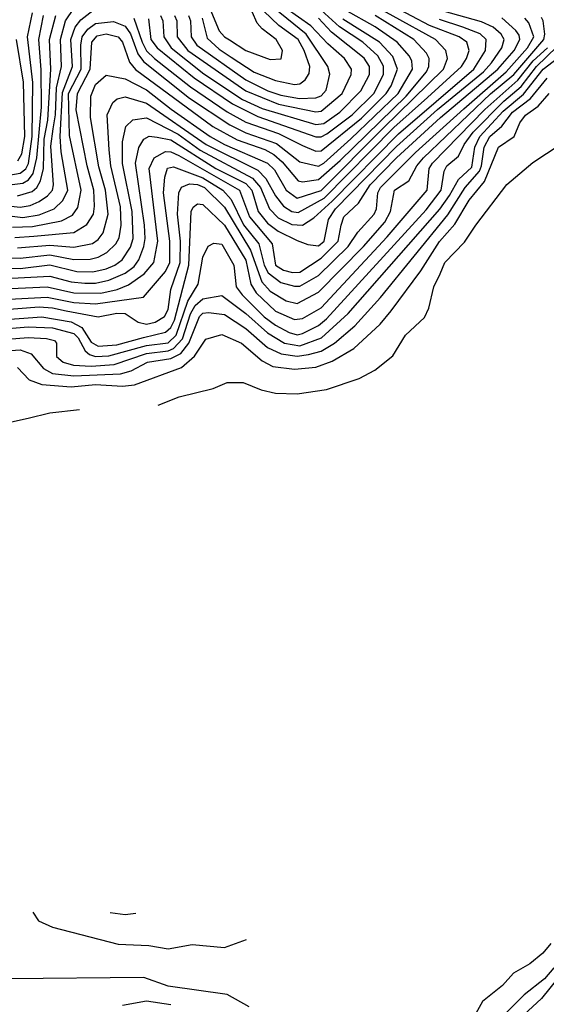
# Model space of a CAD drawing. Extents: x 501367 to 657802, y 482273 to 547541.
# Tile 629 of 656: x 609183 to 611142, y 536504 to 540169. Entities that reach past the tile are written whole.
import ezdxf

# ---------------------------------------------------------------- set-up
doc = ezdxf.new("R2010")
doc.units = 0

msp = doc.modelspace()

# ---------------------------------------------------------------- linework, layer by layer
at = {"layer": '0CON20XD'}
for points in [[(609175, 539320.1), (609295, 539330.6), (609385, 539322.5), (609453.4, 539336.6), (609475, 539350.7), (609493.7, 539376.3), (609512.8, 539445), (609502.5, 539535), (609478, 539622), (609446.2, 539805), (609447.4, 539885), (609465, 539928.1), (609505, 539962.4), (609575, 539949), (609655, 539908.7), (609746.5, 539836.5), (609892.2, 539735), (609945, 539704.5), (610105, 539635.1), (610130.5, 539610.5), (610175, 539534.1), (610215, 539505.1), (610305, 539533.7), (610534.8, 539765.2), (610760.1, 539985), (610774.4, 540024.4), (610768.4, 540055), (610730.4, 540095), (610415, 540270.9)], [(609810.8, 540185), (609818, 540165), (609821.4, 540105), (609842.6, 540075), (610025, 539945.9), (610106.2, 539905), (610155, 539888.1), (610224.1, 539875.9), (610285, 539878.6), (610305, 539885.5), (610323.4, 539906.6), (610337, 539967), (610329.8, 539995), (610248.5, 540115), (610105, 540232.1)], [(610145.3, 539855), (610285, 539826.7), (610305, 539828.5), (610382.7, 539895), (610416.3, 539965), (610418.1, 539985), (610391.5, 540025), (610329.1, 540079.1), (610266.6, 540146.6), (610129, 540245)], [(608263.2, 539526.8), (608321.2, 539668.8), (608370.7, 539749.3), (608413.7, 539796.3), (608465, 539824.2), (608535, 539812.3), (608811.4, 539741.4), (608835, 539718.2), (608871.1, 539641.1), (608890.5, 539625), (608925, 539611.2), (609035, 539587.3), (609105.6, 539584.4), (609185, 539597.5), (609205.9, 539614.1), (609216.3, 539633.7), (609229.4, 539735), (609231.3, 539935), (609212.6, 540105), (609231.1, 540195)], [(609025, 539489.1), (609185, 539471.8), (609221.8, 539478.2), (609255, 539492.4), (609286.4, 539513.6), (609305.4, 539535), (609309, 539555), (609298.3, 539698.3), (609307.5, 539762.5), (609316.4, 539815), (609320.4, 539915), (609338.6, 539995), (609334.3, 540095), (609352.9, 540165), (609385, 540211.4)], [(609035, 539452.8), (609195, 539432.5), (609255, 539443.2), (609310.8, 539465), (609343.8, 539496.2), (609362.5, 539535), (609337.4, 539677.4), (609333.7, 539735), (609342.1, 539898), (609379.2, 539995), (609373.2, 540095), (609389, 540141), (609410.9, 540169.1), (609455, 540203.6)], [(609105, 539283.4), (609185, 539281.7), (609295, 539294), (609385, 539276.2), (609445, 539277.5), (609475, 539285.2), (609507.3, 539302.7), (609541.2, 539335), (609552.5, 539357.5), (609561, 539405), (609557.5, 539472.5), (609521.8, 539625), (609515.3, 539685.3), (609508.3, 539815), (609529.1, 539860.9), (609545.2, 539874.8), (609575, 539882.2), (609655, 539858.1), (609877.3, 539705), (610069.1, 539609.1), (610098.7, 539578.7), (610135, 539513.6), (610164.8, 539475), (610195, 539455.7), (610218.5, 539451.5), (610315.9, 539505), (610575, 539768.2), (610700, 539880), (610826.7, 539995), (610845.2, 540025), (610854.8, 540055), (610846.7, 540085), (610818.4, 540105), (610708.2, 540148.2), (610576.6, 540216.6)], [(609105, 539204.7), (609295, 539215.1), (609375, 539193.7), (609425, 539188.4), (609465, 539188.2), (609515, 539199.5), (609575, 539225.4), (609609.1, 539250.9), (609626.3, 539275), (609645.3, 539324.7), (609650.1, 539355), (609647.1, 539405), (609614.4, 539635.6), (609625.9, 539694.1), (609644.9, 539725.1), (609665, 539735.9), (609695, 539731.7), (609745, 539721.7), (609912.6, 539615), (610025, 539559.9), (610047, 539535), (610070.7, 539455), (610105, 539411.8), (610145, 539382.2), (610215, 539347.7), (610255, 539332.4), (610295, 539327.8), (610316.2, 539345), (610331.6, 539425), (610357.6, 539465), (610585, 539697.8), (610737.8, 539835), (610908.2, 539975), (610938.9, 540008.9), (610977.1, 540065), (610985.8, 540095), (610974.8, 540115), (610945, 540141), (610900.8, 540160.8), (610755, 540201.6)], [(609156.5, 539396.5), (609230.8, 539399.2), (609339.1, 539420.9), (609378.9, 539441.1), (609399.9, 539470.1), (609412.2, 539535), (609368.2, 539738.2), (609365.2, 539894.8), (609411.2, 539985), (609410.4, 540075), (609415.7, 540105), (609436.3, 540133.7), (609465, 540154.6), (609532.4, 540162.4), (609575, 540145.2), (609595, 540116.7), (609622.7, 540042.7), (609643.7, 540013.7), (609815, 539877.3), (609965, 539777.4), (610025, 539748.4), (610138.6, 539708.6), (610225, 539639.8), (610295, 539623.6), (610315, 539635.4), (610415, 539726.1), (610590.7, 539895), (610644, 539985), (610642.6, 540015), (610633.8, 540033.8), (610587.4, 540085), (610505, 540142.9), (610395, 540204.1)], [(609662, 540172), (609671.3, 540095), (609694.5, 540064.5), (609832.7, 539952.7), (609975, 539855.5), (610068.9, 539808.9), (610285, 539732.9), (610305, 539732.7), (610326.2, 539745), (610420.4, 539815), (610500.4, 539895), (610536.1, 539965), (610536.5, 539996.5), (610514.9, 540034.9), (610459.5, 540085), (610372.3, 540142.3), (610305, 540204.4)], [(609861.6, 540175), (609880.1, 540100.1), (609925, 540059.5), (609970.4, 540029.6), (610055, 539974.2), (610135, 539942.7), (610205, 539927.9), (610225, 539930), (610244.6, 539945.4), (610260.6, 539969.4), (610262.2, 539995), (610241.5, 540055), (610219.5, 540095), (610147.4, 540147.4), (610091.3, 540201.3)], [(609890.9, 540210.9), (609925, 540128.3), (609944.8, 540105), (609964.2, 540094.2), (610025, 540054), (610115, 540020.6), (610156.2, 540023.8), (610161.2, 540055), (610137.5, 540095), (610084.6, 540134.6), (610066.8, 540156.8), (610047.9, 540197.9)], [(609095, 539088.5), (609255, 539100), (609305, 539096.9), (609355.7, 539085.7), (609475, 539063), (609545, 539076.6), (609575, 539075.8), (609623.9, 539043.9), (609655, 539035.4), (609686.7, 539043.3), (609721.2, 539065), (609735, 539090), (609745.9, 539165), (609780.5, 539265), (609780.7, 539345), (609770.5, 539445), (609774.5, 539525), (609784.7, 539545.3), (609815, 539558.1), (609845, 539555.3), (609870.9, 539545), (609945, 539471.4), (610041.9, 539311.9), (610084, 539194), (610115, 539158.8), (610175, 539123.2), (610215, 539112.8), (610295.2, 539155), (610461.8, 539325), (610541, 539415), (610563.2, 539455), (610577, 539535), (610631, 539569), (610660, 539625), (610685.9, 539655), (610935, 539893.2), (611021.5, 539965), (611133.2, 540095), (611136.8, 540115), (611130.7, 540165), (611125, 540178)], [(609095, 539166.3), (609285, 539174.5), (609385, 539153.2), (609485, 539151.2), (609545.1, 539164.9), (609587.9, 539182.1), (609646.1, 539223.9), (609681.8, 539265), (609696.5, 539345), (609664.9, 539615.1), (609683.7, 539655), (609725, 539678.3), (609745, 539677.8), (609775, 539663.2), (610001, 539535), (610038.2, 539435), (610122.3, 539335), (610135, 539255.8), (610165, 539236.6), (610197.8, 539227.8), (610225, 539229.1), (610305, 539281.7), (610367.4, 539345), (610378.5, 539405), (610389.4, 539435), (610444.1, 539485.9), (610486.6, 539555), (610584.9, 539655), (610749.1, 539805), (610962.1, 539985), (611022.8, 540055), (611044.3, 540095), (611041.7, 540111.7), (611029.4, 540129.4), (610976.7, 540176.7)], [(609105, 539244.7), (609185, 539243.6), (609295, 539256.5), (609395, 539232), (609455, 539230.9), (609505, 539242), (609536.7, 539255), (609564.2, 539275.8), (609595, 539322.8), (609604.6, 539355), (609601.4, 539455), (609566.1, 539633.9), (609565.1, 539715), (609578.2, 539771.8), (609603.7, 539796.3), (609655, 539804.5), (609772.6, 539742.6), (609855, 539683.3), (610049, 539579), (610078.9, 539545), (610112.2, 539465), (610145, 539431.6), (610195, 539407.2), (610235.1, 539404.9), (610277.7, 539432.3), (610345, 539493.5), (610592.3, 539745), (610873, 539985), (610916.2, 540055), (610919.1, 540095), (610896, 540116), (610831.6, 540141.6), (610745, 540170.4)], [(609115, 539550.4), (609195, 539560.4), (609216.4, 539573.6), (609233.7, 539596.3), (609247.3, 539655), (609264.2, 539844.1), (609262.9, 539982.9), (609253.9, 540095), (609271.6, 540185)], [(609165, 539358.2), (609236.2, 539363.8), (609385, 539377.3), (609433.2, 539406.8), (609457.1, 539445), (609461.8, 539475), (609459.2, 539535), (609433.8, 539625), (609393.6, 539833.6), (609398.4, 539895), (609444.9, 539985), (609451, 540085), (609470.9, 540109.1), (609505, 540116.7), (609549.1, 540105), (609565.8, 540085), (609591.5, 540011.5), (609613.4, 539983.4), (609902.2, 539772.2), (609992.5, 539722.5), (610095, 539686.2), (610128, 539668), (610160.1, 539640.1), (610219.4, 539569.4), (610235, 539566.2), (610295, 539573.9), (610375, 539644.7), (610620.4, 539885), (610696, 539975), (610705.2, 539995), (610706.2, 540025), (610697, 540045), (610649.3, 540095), (610505, 540184.3)], [(609175, 539513.2), (609229.7, 539530.3), (609246.7, 539545), (609260.5, 539569.5), (609271.3, 539615), (609274.3, 539725), (609287.9, 539795), (609298.4, 539985), (609294.3, 540095), (609316.9, 540185)], [(609607.8, 540175), (609638.3, 540085), (609655, 540053.6), (609685.1, 540025.1), (609819, 539919), (609955, 539826.2), (610025, 539788.3), (610146, 539746), (610235, 539700.9), (610285, 539680.4), (610305, 539681.2), (610455, 539802.3), (610546.7, 539895), (610565, 539923.3), (610588.3, 539985), (610571.7, 540031.7), (610521.7, 540085), (610385, 540171.8)], [(609707.4, 540185), (609716.1, 540165), (609718.9, 540105), (609746.6, 540065), (609868.3, 539968.3), (610012.4, 539872.4), (610085, 539838.9), (610285, 539778.8), (610315, 539783), (610374.5, 539825), (610452.1, 539905), (610484.9, 539965.1), (610484.9, 539994.9), (610465, 540025.5), (610342.7, 540122.7), (610295, 540175.1)], [(609723.2, 539583.2), (609733, 539617), (609755, 539622.1), (609865, 539580.9), (609939, 539535), (609970.1, 539500.1), (610015.9, 539405.9), (610072.3, 539335), (610092.1, 539255), (610106.9, 539226.9), (610155, 539190.5), (610205, 539176.8), (610225, 539177.6), (610295, 539217.3), (610405.4, 539325), (610441.7, 539378.3), (610502.3, 539445), (610510.3, 539465), (610515.9, 539525), (610525.7, 539545), (610655.9, 539675), (610835, 539837.9), (610993.3, 539975), (611072.6, 540065), (611096, 540105), (611077.7, 540157.7), (611062.3, 540175)], [(609758.8, 540185), (609767.2, 540165), (609769, 540105), (609808.9, 540055), (610025, 539904.3), (610145.3, 539855)], [(609175.6, 539644.4), (609190.5, 539669.5), (609202.5, 539735), (609196.6, 539936.6), (609171.2, 540095)], [(609095, 539015.6), (609215, 539025.5), (609305, 539022.2), (609385, 539000.6), (609400, 538985), (609426.1, 538936.1), (609442.7, 538922.7), (609465.3, 538915.3), (609515, 538917.8), (609655, 538956.1), (609735, 538966.9), (609764.7, 538995.3), (609808.8, 539121.2), (609847.5, 539185), (609865, 539285.8), (609884.1, 539325.9), (609905, 539337.7), (609935, 539334.1), (609979.5, 539255), (609988.5, 539175), (610010.3, 539145), (610092.9, 539062.9), (610135, 539031.7), (610185, 539005.4), (610215, 538996.5), (610235, 539001), (610295, 539031.6), (610325, 539055.2), (610695, 539461), (610751, 539535), (610762.3, 539605), (610772.5, 539625), (610815, 539661.4), (610837.1, 539705), (610869.6, 539750.4), (610984.5, 539865.5), (611049, 539921), (611106.2, 539995), (611181.6, 540068.4)], [(609095, 539051.2), (609265, 539063.2), (609374.6, 539044.6), (609413.6, 539023.6), (609449.3, 538969.3), (609475, 538954.5), (609545, 538958.6), (609643.5, 538986.5), (609725, 539006.2), (609745, 539023.3), (609758.9, 539051.1), (609812.8, 539255), (609820.5, 539455), (609828, 539472), (609845, 539484.1), (609865, 539481), (609945, 539404.1), (610025, 539273.7), (610042.7, 539185), (610062.9, 539152.9), (610135, 539084.6), (610205, 539053.2), (610235, 539056.6), (610305, 539097.3), (610549.6, 539360.4), (610699.6, 539535), (610706.7, 539615), (610718.7, 539635), (610913.2, 539835), (611036, 539944), (611094, 540016), (611146.3, 540065)], [(609105, 538978.1), (609215, 538986.9), (609282.4, 538982.4), (609312.2, 538975), (609320.5, 538965), (609320.5, 538915), (609344.5, 538895), (609383.7, 538883.7), (609449.1, 538879.1), (609535, 538885.8), (609655, 538926.7), (609735, 538936.1), (609755.2, 538944.8), (609789.2, 538980.9), (609818.5, 539075), (609835.4, 539105), (609865, 539130.5), (609935, 539142.2), (610025, 539075.9), (610105, 539004.1), (610168.8, 538965), (610225, 538954.9), (610305.4, 538984.6), (610404.8, 539075.2), (610745.7, 539464.3), (610782.5, 539515), (610815.1, 539574.9), (610865, 539620.8), (610875.9, 539695), (610894.4, 539735), (610981.8, 539828.2), (611057.8, 539892.2), (611130.8, 539985), (611184.5, 540025.5)], [(609095, 538933.8), (609185, 538940.6), (609225.7, 538925.7), (609271.1, 538871.1), (609305, 538852.1), (609385, 538843.2), (609558.6, 538851.4), (609597.8, 538862.2), (609658.7, 538895), (609745, 538907.6), (609783.1, 538926.9), (609812.7, 538965), (609852.3, 539065), (609865, 539076.4), (609885, 539079.7), (609945, 539071.7), (610025, 539020.4), (610105, 538949.6), (610155.6, 538925.6), (610215, 538917.3), (610257.2, 538922.8), (610305, 538935.6), (610353.7, 538965), (610430.1, 539029.9), (610524.9, 539135.1), (610776.5, 539443.5), (610840.2, 539545), (610893.5, 539605), (610901.7, 539625), (610911.2, 539695), (610932.4, 539735), (610976.9, 539773.1), (611016.7, 539825), (611083.7, 539876.3), (611145, 539951.5)], [(609175, 538874.4), (609218.8, 538828.8), (609265, 538811.3), (609375, 538802.2), (609465, 538811.7), (609565, 538805.1), (609609.7, 538810.3), (609785, 538874.4), (609833.3, 538916.6), (609875, 538980), (609935, 538997.7), (610008.8, 538965), (610085, 538899), (610125, 538878.4), (610205, 538868.6), (610285, 538875.9), (610345, 538897.9), (610426, 538945), (610523.6, 539036.4), (610565, 539085.3), (610675.3, 539234.7), (610745, 539344), (610802, 539408), (610855, 539497.6), (610912.5, 539567.5), (610965, 539694.6), (611022.7, 539735), (611044.4, 539785), (611065, 539814.2), (611112.1, 539847.9), (611152.4, 539895)], [(609698.3, 538734.2), (609776.7, 538765), (609903.4, 538796.6), (609955, 538819.2), (610015, 538819.4), (610081.5, 538791.5), (610135, 538779.1), (610215, 538777.1), (610325, 538792.3), (610445.9, 538834.1), (610504.2, 538865), (610571.5, 538918.5), (610618.9, 538995), (610688.8, 539061.2), (610704.7, 539095.3), (610724.2, 539175), (610747.1, 539222.9), (610765, 539265.3), (610838.5, 539341.5), (610880, 539405), (610995, 539555.5), (611092.1, 539637.9), (611194.3, 539705)], [(609095, 539126.8), (609285, 539136.4), (609385, 539116.4), (609465, 539111.6), (609643.7, 539136.3), (609725, 539232.6), (609741.7, 539265), (609742.2, 539345), (609718.5, 539525), (609723.2, 539583.2)], [(608405.1, 538588), (608465, 538588.8), (608595, 538614), (608645, 538614), (608670, 538605), (608694.3, 538584.3), (608721.2, 538581.2), (608745, 538585.6), (608792, 538615), (608835, 538670), (608943.7, 538653.7), (609005, 538660.5), (609095, 538660.5), (609215, 538685.6), (609295, 538705.4), (609405.9, 538718.2)], [(609232.3, 536848), (609252.9, 536815), (609305, 536791.1), (609548.8, 536728.8), (609663.1, 536723.1), (609735, 536711.5), (609825, 536726.9), (609945, 536715.7), (610026.3, 536745.6)], [(609520.2, 536845.6), (609575, 536838.7), (609615, 536843.7)], [(611159.3, 536730.7), (611128.9, 536695), (611080.5, 536655), (611020.2, 536619.8), (610979.6, 536575), (610905.5, 536515), (610849.1, 536415)], [(611170.3, 536639.7), (611135, 536599.6), (611060.2, 536539.8), (610980.1, 536459.9)], [(610036.5, 536495), (609955, 536541.1), (609735, 536572.1), (609645, 536603.8), (609145, 536599.5)], [(611190.9, 536609.1), (611125, 536525.5), (611025.9, 536435)], [(609745, 536502.9), (609655, 536516.7), (609565, 536500)]]:
    msp.add_lwpolyline(points, dxfattribs=at)

doc.saveas('drawing.dxf')
